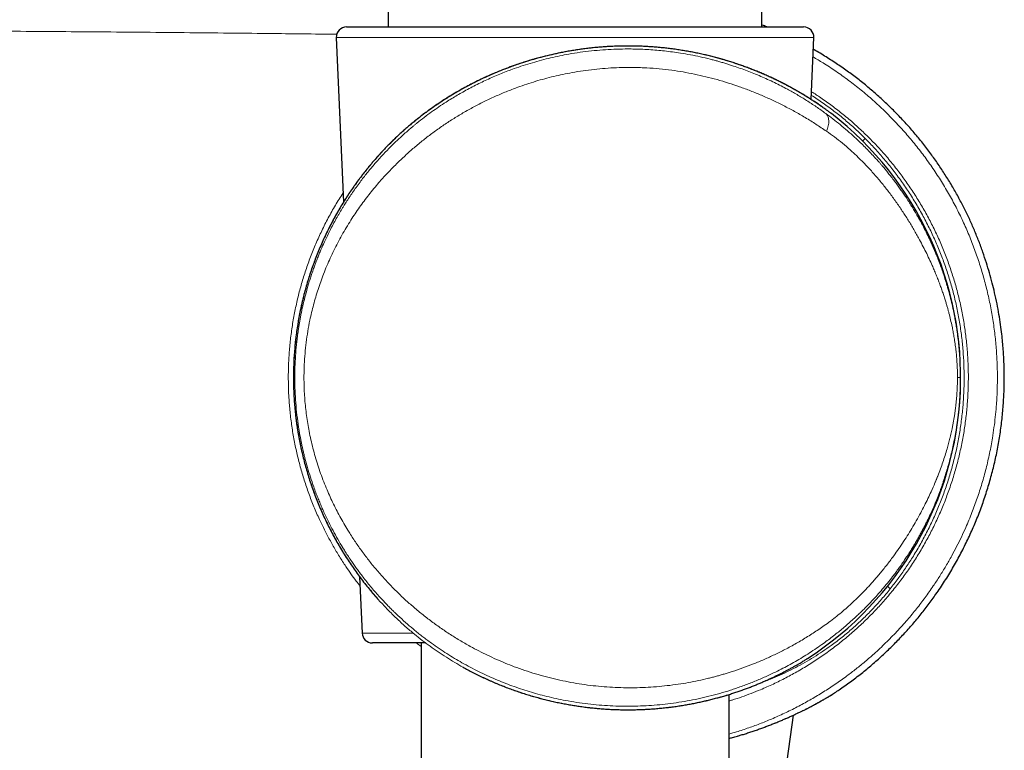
# Model space of a CAD drawing. Header units: millimetres. Extents: x 8 to 830, y 12 to 1725.
# Tile 318 of 330: x 749 to 797, y 1363 to 1399. Entities that reach past the tile are written whole.
import ezdxf

# ---------------------------------------------------------------- set-up
doc = ezdxf.new("R2010")
doc.units = ezdxf.units.MM

msp = doc.modelspace()

# ---------------------------------------------------------------- linework, layer by layer
at = {"color": 7, "linetype": 'Continuous', "lineweight": 30}
for p, q in [((767.429, 1399.467), (767.429, 1398.467)), ((785.629, 1398.467), (785.629, 1399.467)), ((765.401, 1398.467), (787.657, 1398.467)), ((764.902, 1397.946), (765.249, 1389.924)), ((788.026, 1394.929), (788.157, 1397.946)), ((769.405, 1394.402), (769.399, 1394.398)), ((765.335, 1390.061), (765.335, 1390.061)), ((762.817, 1381.387), (762.817, 1381.387)), ((766.04, 1371.692), (766.159, 1368.946)), ((769.246, 1368.467), (766.658, 1368.467)), ((769.029, 1368.467), (769.029, 1343.482)), ((771.071, 1367.284), (771.075, 1367.282)), ((784.029, 1345.518), (784.029, 1365.958)), ((785.9, 1355.883), (787.166, 1364.952))]:
    msp.add_line(p, q, dxfattribs=at)
at = {"color": 8, "linetype": 'Continuous', "lineweight": 0}
for p, q in [((788.157, 1397.946), (764.902, 1397.946)), ((767.014, 1370.507), (767.013, 1370.507)), ((766.159, 1368.946), (768.641, 1368.946))]:
    msp.add_line(p, q, dxfattribs=at)
at = {"color": 7, "linetype": 'Continuous', "lineweight": 30}
for centre, radius, start, end in [((765.401, 1397.967), 0.5, 90, 182.4813), ((787.657, 1397.967), 0.5, 357.5187, 90), ((779.029, 1381.387), 16.275, 302.8221, 52.1718), ((766.658, 1368.967), 0.5, 182.4813, 270), ((788.729, 1366.345), 0.5, 301.4731, 302.8446)]:
    msp.add_arc(centre, radius, start, end, dxfattribs=at)
at = {"color": 8, "linetype": 'Continuous', "lineweight": 0}
for centre, radius, start, end in [((795.336, 1388.392), 6.594, 135.2389, 136.818), ((795.996, 1376.217), 6.566, 229.5573, 231.1418)]:
    msp.add_arc(centre, radius, start, end, dxfattribs=at)
at = {"color": 7, "linetype": 'Continuous', "lineweight": 30}
for points, knots in [([(785.86, 1398.467), (785.789, 1398.498), (785.713, 1398.53), (785.635, 1398.559), (785.629, 1398.561)], [0, 0, 0, 0, 0.925113, 1, 1, 1, 1]), ([(789.01, 1394.242), (789.005, 1394.246), (788.993, 1394.255), (788.962, 1394.279), (788.919, 1394.311), (788.867, 1394.35), (788.809, 1394.393), (788.736, 1394.446), (788.645, 1394.511), (788.532, 1394.591), (788.404, 1394.679), (788.263, 1394.774), (788.108, 1394.876), (787.939, 1394.984), (787.758, 1395.098), (787.579, 1395.206), (787.408, 1395.307), (787.245, 1395.4), (787.074, 1395.495), (786.894, 1395.593), (786.706, 1395.691), (786.512, 1395.79), (786.31, 1395.89), (786.1, 1395.989), (785.884, 1396.088), (785.662, 1396.185), (785.435, 1396.281), (785.152, 1396.396), (784.803, 1396.528), (784.383, 1396.676), (783.944, 1396.816), (783.486, 1396.949), (783.009, 1397.072), (782.514, 1397.184), (782.001, 1397.283), (781.521, 1397.36), (781.08, 1397.418), (780.68, 1397.461), (780.274, 1397.495), (779.861, 1397.519), (779.443, 1397.533), (779.019, 1397.536), (778.591, 1397.528), (778.163, 1397.509), (777.736, 1397.48), (777.31, 1397.439), (776.884, 1397.387), (776.456, 1397.324), (776.029, 1397.249), (775.602, 1397.163), (775.178, 1397.066), (774.762, 1396.959), (774.357, 1396.844), (773.961, 1396.72), (773.569, 1396.587), (773.182, 1396.445), (772.8, 1396.294), (772.424, 1396.133), (772.054, 1395.965), (771.707, 1395.797), (771.385, 1395.632), (771.084, 1395.47), (770.789, 1395.302), (770.499, 1395.13), (770.215, 1394.954), (769.937, 1394.773), (769.664, 1394.588), (769.488, 1394.461), (769.399, 1394.398)], [0, 0, 0, 0, 0.009006, 0.021857, 0.034772, 0.047688, 0.059365, 0.071053, 0.086761, 0.10247, 0.118274, 0.134079, 0.149996, 0.165912, 0.18191, 0.197908, 0.209942, 0.221985, 0.234368, 0.24675, 0.259166, 0.271581, 0.284078, 0.296576, 0.309106, 0.321637, 0.333929, 0.346229, 0.366818, 0.387519, 0.408262, 0.429232, 0.450249, 0.471503, 0.492811, 0.514254, 0.529869, 0.545483, 0.561198, 0.576912, 0.59276, 0.608608, 0.62457, 0.640531, 0.656198, 0.671864, 0.687642, 0.703421, 0.71934, 0.735259, 0.751289, 0.767319, 0.782724, 0.79813, 0.813624, 0.829119, 0.844719, 0.860319, 0.875997, 0.891675, 0.905151, 0.918627, 0.932144, 0.945662, 0.959228, 0.972795, 0.986397, 1, 1, 1, 1]), ([(788.575, 1394.56), (788.552, 1394.577), (788.503, 1394.611), (788.421, 1394.668), (788.33, 1394.729), (788.232, 1394.795), (788.128, 1394.863), (788.016, 1394.936), (787.896, 1395.011), (787.77, 1395.09), (787.637, 1395.171), (787.496, 1395.255), (787.349, 1395.341), (787.194, 1395.428), (787.033, 1395.517), (786.866, 1395.608), (786.692, 1395.699), (786.512, 1395.79), (786.327, 1395.881), (786.135, 1395.973), (785.937, 1396.064), (785.733, 1396.154), (785.523, 1396.244), (785.307, 1396.333), (785.088, 1396.419), (784.863, 1396.504), (784.635, 1396.587), (784.403, 1396.667), (784.167, 1396.745), (783.929, 1396.819), (783.688, 1396.89), (783.445, 1396.958), (783.199, 1397.023), (782.951, 1397.084), (782.7, 1397.141), (782.444, 1397.196), (782.186, 1397.246), (781.925, 1397.293), (781.662, 1397.336), (781.397, 1397.375), (781.13, 1397.41), (780.863, 1397.441), (780.595, 1397.467), (780.327, 1397.49), (780.059, 1397.507), (779.791, 1397.521), (779.523, 1397.53), (779.256, 1397.535), (778.986, 1397.535), (778.715, 1397.53), (778.442, 1397.522), (778.167, 1397.509), (777.893, 1397.491), (777.62, 1397.469), (777.348, 1397.442), (777.077, 1397.411), (776.805, 1397.376), (776.533, 1397.335), (776.261, 1397.29), (775.989, 1397.241), (775.717, 1397.187), (775.446, 1397.128), (775.174, 1397.064), (774.904, 1396.996), (774.635, 1396.923), (774.367, 1396.846), (774.1, 1396.764), (773.833, 1396.677), (773.567, 1396.585), (773.301, 1396.488), (773.036, 1396.387), (772.773, 1396.281), (772.511, 1396.17), (772.25, 1396.055), (771.99, 1395.934), (771.733, 1395.809), (771.477, 1395.68), (771.224, 1395.546), (770.973, 1395.408), (770.725, 1395.265), (770.478, 1395.117), (770.233, 1394.965), (769.991, 1394.808), (769.751, 1394.646), (769.577, 1394.526), (769.485, 1394.459), (769.47, 1394.448)], [0, 0, 0, 0, 0.010381, 0.022084, 0.03384, 0.045475, 0.057403, 0.069458, 0.081633, 0.093921, 0.10631, 0.118793, 0.131356, 0.143989, 0.156678, 0.169408, 0.182166, 0.194937, 0.207703, 0.220343, 0.233207, 0.246081, 0.258946, 0.271786, 0.284588, 0.297338, 0.310024, 0.322634, 0.335158, 0.347587, 0.359912, 0.372127, 0.38424, 0.3962, 0.408229, 0.42024, 0.432222, 0.444162, 0.456051, 0.46788, 0.47964, 0.491323, 0.502922, 0.514434, 0.525852, 0.537175, 0.548398, 0.559529, 0.570695, 0.581937, 0.59321, 0.604491, 0.615749, 0.626961, 0.638105, 0.649152, 0.660312, 0.671517, 0.682734, 0.693976, 0.705254, 0.716579, 0.727965, 0.739403, 0.750793, 0.762259, 0.773805, 0.785432, 0.797145, 0.808946, 0.820836, 0.832818, 0.844891, 0.857057, 0.869315, 0.881664, 0.894102, 0.906625, 0.919216, 0.931932, 0.944777, 0.957751, 0.970856, 0.984092, 0.997457, 1, 1, 1, 1]), ([(788.999, 1365.926), (789.15, 1366.025), (789.491, 1366.246), (790.003, 1366.616), (790.538, 1367.028), (791.052, 1367.458), (791.548, 1367.902), (792.024, 1368.36), (792.48, 1368.832), (792.916, 1369.316), (793.332, 1369.812), (793.727, 1370.318), (794.126, 1370.867), (794.525, 1371.462), (794.917, 1372.104), (795.28, 1372.755), (795.615, 1373.418), (795.923, 1374.092), (796.204, 1374.779), (796.457, 1375.478), (796.682, 1376.187), (796.879, 1376.906), (797.046, 1377.633), (797.183, 1378.367), (797.291, 1379.107), (797.369, 1379.852), (797.416, 1380.6), (797.43, 1381.217), (797.427, 1381.701), (797.418, 1382.051), (797.402, 1382.402), (797.379, 1382.757), (797.348, 1383.122), (797.306, 1383.528), (797.248, 1383.977), (797.171, 1384.471), (797.076, 1384.989), (796.966, 1385.499), (796.843, 1386), (796.709, 1386.489), (796.557, 1386.991), (796.384, 1387.506), (796.189, 1388.033), (795.975, 1388.56), (795.743, 1389.086), (795.492, 1389.609), (795.217, 1390.138), (794.916, 1390.672), (794.595, 1391.2), (794.254, 1391.72), (793.894, 1392.232), (793.508, 1392.743), (793.094, 1393.251), (792.653, 1393.755), (792.207, 1394.229), (791.759, 1394.672), (791.313, 1395.087), (790.844, 1395.493), (790.354, 1395.889), (789.842, 1396.275), (789.307, 1396.649), (788.75, 1397.008), (788.357, 1397.249), (788.146, 1397.365), (788.132, 1397.373)], [0, 0, 0, 0, 0.014314, 0.032321, 0.050204, 0.067963, 0.085598, 0.103108, 0.120495, 0.137756, 0.154892, 0.171903, 0.188789, 0.208888, 0.228807, 0.248549, 0.26817, 0.287811, 0.307476, 0.327165, 0.346878, 0.366615, 0.386377, 0.406164, 0.425977, 0.445816, 0.465679, 0.485568, 0.494857, 0.504153, 0.513453, 0.522771, 0.532433, 0.542583, 0.55517, 0.568435, 0.582377, 0.596996, 0.609932, 0.623356, 0.637267, 0.651666, 0.666552, 0.681925, 0.696865, 0.712239, 0.728045, 0.744285, 0.760959, 0.777148, 0.793727, 0.810695, 0.828052, 0.845796, 0.863929, 0.879781, 0.895917, 0.912339, 0.929046, 0.946039, 0.963319, 0.980884, 0.998735, 1, 1, 1, 1]), ([(769.404, 1394.402), (769.354, 1394.365), (769.247, 1394.287), (769.081, 1394.162), (768.908, 1394.028), (768.732, 1393.887), (768.555, 1393.741), (768.377, 1393.59), (768.197, 1393.433), (768.017, 1393.27), (767.836, 1393.102), (767.654, 1392.927), (767.472, 1392.746), (767.29, 1392.559), (767.108, 1392.366), (766.927, 1392.168), (766.747, 1391.963), (766.567, 1391.752), (766.389, 1391.535), (766.212, 1391.311), (766.037, 1391.08), (765.862, 1390.843), (765.69, 1390.599), (765.52, 1390.347), (765.401, 1390.167), (765.341, 1390.071), (765.335, 1390.061)], [0, 0, 0, 0, 0.034301, 0.073088, 0.112364, 0.151948, 0.191877, 0.232188, 0.272912, 0.314077, 0.355709, 0.397768, 0.440376, 0.483636, 0.527275, 0.571347, 0.615898, 0.660976, 0.706627, 0.752891, 0.799807, 0.847409, 0.895726, 0.944779, 0.994582, 1, 1, 1, 1]), ([(765.336, 1390.061), (765.313, 1390.025), (765.227, 1389.891), (765.085, 1389.656), (764.911, 1389.356), (764.743, 1389.052), (764.583, 1388.745), (764.429, 1388.435), (764.282, 1388.122), (764.141, 1387.805), (764.008, 1387.486), (763.881, 1387.163), (763.76, 1386.837), (763.647, 1386.508), (763.541, 1386.178), (763.442, 1385.846), (763.35, 1385.512), (763.265, 1385.174), (763.187, 1384.834), (763.117, 1384.492), (763.053, 1384.149), (762.998, 1383.806), (762.949, 1383.463), (762.909, 1383.12), (762.875, 1382.776), (762.849, 1382.43), (762.83, 1382.083), (762.82, 1381.736), (762.815, 1381.504), (762.816, 1381.388), (762.816, 1381.387)], [0, 0, 0, 0, 0.0139693, 0.0519538, 0.0899518, 0.1278623, 0.1657077, 0.2035135, 0.2413049, 0.2791061, 0.3169354, 0.3548181, 0.3927796, 0.4308771, 0.4686841, 0.5064373, 0.5443666, 0.5824225, 0.6205546, 0.6587116, 0.6968274, 0.7348476, 0.7727215, 0.8103921, 0.8479323, 0.8859882, 0.9239614, 0.9618772, 0.9997614, 1, 1, 1, 1]), ([(762.817, 1381.387), (762.817, 1381.316), (762.817, 1381.128), (762.826, 1380.823), (762.841, 1380.475), (762.865, 1380.128), (762.896, 1379.783), (762.934, 1379.437), (762.979, 1379.093), (763.032, 1378.75), (763.092, 1378.409), (763.159, 1378.069), (763.234, 1377.73), (763.316, 1377.393), (763.405, 1377.058), (763.502, 1376.724), (763.605, 1376.392), (763.716, 1376.062), (763.834, 1375.736), (763.959, 1375.411), (764.09, 1375.09), (764.229, 1374.771), (764.375, 1374.454), (764.527, 1374.142), (764.685, 1373.834), (764.849, 1373.53), (765.02, 1373.229), (765.198, 1372.931), (765.382, 1372.637), (765.572, 1372.347), (765.769, 1372.061), (765.972, 1371.779), (766.181, 1371.501), (766.396, 1371.228), (766.617, 1370.96), (766.812, 1370.732), (766.936, 1370.595), (766.982, 1370.544)], [0, 0, 0, 0, 0.0180516, 0.0475172, 0.0768849, 0.1060309, 0.1352544, 0.1645188, 0.1937847, 0.2230047, 0.2521391, 0.2812247, 0.3104795, 0.3397024, 0.3689127, 0.3981295, 0.4273663, 0.4566434, 0.4860076, 0.5151005, 0.5443405, 0.5736644, 0.6030089, 0.6322894, 0.6614413, 0.6904031, 0.7195866, 0.7487948, 0.7779853, 0.8071777, 0.836386, 0.8656285, 0.8949535, 0.924152, 0.9533997, 0.9827198, 1, 1, 1, 1]), ([(771.075, 1367.282), (771.15, 1367.241), (771.309, 1367.154), (771.555, 1367.025), (771.811, 1366.897), (772.07, 1366.773), (772.329, 1366.654), (772.59, 1366.54), (772.851, 1366.431), (773.114, 1366.327), (773.378, 1366.227), (773.643, 1366.133), (773.91, 1366.042), (774.177, 1365.957), (774.445, 1365.876), (774.713, 1365.8), (774.982, 1365.729), (775.252, 1365.662), (775.522, 1365.6), (775.791, 1365.543), (776.06, 1365.491), (776.328, 1365.443), (776.596, 1365.4), (776.865, 1365.361), (777.134, 1365.327), (777.403, 1365.297), (777.671, 1365.272), (777.94, 1365.251), (778.207, 1365.234), (778.473, 1365.222), (778.738, 1365.214), (779.003, 1365.21), (779.267, 1365.211), (779.53, 1365.215), (779.79, 1365.224), (780.05, 1365.237), (780.308, 1365.253), (780.566, 1365.274), (780.821, 1365.299), (781.076, 1365.327), (781.328, 1365.359), (781.579, 1365.395), (781.827, 1365.434), (782.072, 1365.477), (782.315, 1365.523), (782.557, 1365.573), (782.795, 1365.625), (783.029, 1365.68), (783.26, 1365.738), (783.488, 1365.799), (783.713, 1365.862), (783.934, 1365.928), (784.15, 1365.995), (784.363, 1366.065), (784.571, 1366.136), (784.775, 1366.208), (784.973, 1366.282), (785.166, 1366.356), (785.354, 1366.432), (785.536, 1366.507), (785.711, 1366.582), (785.88, 1366.657), (786.042, 1366.73), (786.198, 1366.804), (786.348, 1366.875), (786.49, 1366.946), (786.625, 1367.014), (786.709, 1367.057), (786.751, 1367.079)], [0, 0, 0, 0, 0.014892, 0.031356, 0.047697, 0.063892, 0.079922, 0.095768, 0.111482, 0.127114, 0.142612, 0.157995, 0.173281, 0.188487, 0.203644, 0.21858, 0.233514, 0.248413, 0.263241, 0.277963, 0.292548, 0.306969, 0.321514, 0.336009, 0.350471, 0.364915, 0.379359, 0.393815, 0.408266, 0.422573, 0.436962, 0.451408, 0.465885, 0.480368, 0.49482, 0.509244, 0.523839, 0.538467, 0.553142, 0.56788, 0.582694, 0.597605, 0.612511, 0.627437, 0.642512, 0.6577, 0.672962, 0.688253, 0.703364, 0.718824, 0.734319, 0.749862, 0.765463, 0.781134, 0.796899, 0.812605, 0.828352, 0.84418, 0.860046, 0.875893, 0.891672, 0.907249, 0.922961, 0.938592, 0.954151, 0.969645, 0.985086, 1, 1, 1, 1]), ([(786.757, 1367.082), (786.799, 1367.105), (786.898, 1367.156), (787.038, 1367.232), (787.181, 1367.312), (787.311, 1367.385), (787.429, 1367.454), (787.535, 1367.516), (787.627, 1367.572), (787.705, 1367.619), (787.769, 1367.659), (787.819, 1367.691), (787.84, 1367.704), (787.851, 1367.711)], [0, 0, 0, 0, 0.069706, 0.161858, 0.25401, 0.346682, 0.439353, 0.53275, 0.626146, 0.720192, 0.814237, 0.908386, 1, 1, 1, 1]), ([(784.029, 1363.815), (784.083, 1363.83), (784.219, 1363.866), (784.417, 1363.922), (784.626, 1363.984), (784.829, 1364.047), (785.039, 1364.114), (785.253, 1364.185), (785.464, 1364.258), (785.67, 1364.332), (785.872, 1364.407), (786.069, 1364.483), (786.26, 1364.559), (786.445, 1364.634), (786.624, 1364.71), (786.797, 1364.785), (786.966, 1364.86), (787.128, 1364.933), (787.283, 1365.006), (787.432, 1365.077), (787.575, 1365.147), (787.711, 1365.214), (787.84, 1365.279), (787.962, 1365.342), (788.077, 1365.403), (788.185, 1365.46), (788.286, 1365.515), (788.38, 1365.567), (788.468, 1365.615), (788.548, 1365.66), (788.621, 1365.702), (788.686, 1365.739), (788.745, 1365.773), (788.799, 1365.804), (788.846, 1365.832), (788.886, 1365.856), (788.92, 1365.876), (788.947, 1365.892), (788.968, 1365.904), (788.982, 1365.913), (788.989, 1365.917), (788.99, 1365.918), (788.99, 1365.918)], [0, 0, 0, 0, 0.01831, 0.045812, 0.068399, 0.091878, 0.118285, 0.144876, 0.17162, 0.198467, 0.225368, 0.252265, 0.279093, 0.305817, 0.332325, 0.359103, 0.385812, 0.412442, 0.438984, 0.465429, 0.49177, 0.518001, 0.544106, 0.569858, 0.595563, 0.621138, 0.646558, 0.671796, 0.696827, 0.721626, 0.746165, 0.770409, 0.794086, 0.818551, 0.842838, 0.866978, 0.891005, 0.914952, 0.938853, 0.96274, 0.986642, 1, 1, 1, 1])]:
    msp.add_open_spline(points, degree=3, knots=knots, dxfattribs=at)
at = {"color": 8, "linetype": 'Continuous', "lineweight": 0}
for points, knots in [([(744.038, 1398.281), (745.503, 1398.274), (748.432, 1398.259), (752.825, 1398.228), (757.217, 1398.191), (761.249, 1398.151), (763.817, 1398.12), (764.921, 1398.107)], [0, 0, 0, 0, 0.210286, 0.420572, 0.6308806, 0.8411893, 1, 1, 1, 1]), ([(795.287, 1381.387), (795.287, 1381.322), (795.286, 1381.192), (795.283, 1380.997), (795.277, 1380.801), (795.268, 1380.604), (795.257, 1380.406), (795.244, 1380.207), (795.228, 1380.008), (795.203, 1379.741), (795.165, 1379.404), (795.124, 1379.107), (795.093, 1378.911), (795.078, 1378.818), (795.063, 1378.724), (795.047, 1378.631), (795.03, 1378.537), (795.012, 1378.442), (794.979, 1378.267), (794.926, 1378.01), (794.848, 1377.669), (794.76, 1377.319), (794.665, 1376.977), (794.564, 1376.642), (794.487, 1376.403), (794.433, 1376.245), (794.408, 1376.171), (794.382, 1376.096), (794.355, 1376.021), (794.328, 1375.946), (794.3, 1375.87), (794.238, 1375.703), (794.136, 1375.443), (793.989, 1375.089), (793.836, 1374.745), (793.702, 1374.465), (793.594, 1374.246), (793.506, 1374.073), (793.412, 1373.896), (793.317, 1373.721), (793.226, 1373.558), (793.131, 1373.392), (793.027, 1373.216), (792.907, 1373.019), (792.777, 1372.814), (792.645, 1372.611), (792.532, 1372.443), (792.441, 1372.312), (792.368, 1372.208), (792.294, 1372.105), (792.22, 1372.002), (792.145, 1371.9), (792.068, 1371.799), (791.935, 1371.624), (791.744, 1371.383), (791.494, 1371.082), (791.248, 1370.8), (791.034, 1370.567), (790.854, 1370.377), (790.707, 1370.226), (790.561, 1370.079), (790.405, 1369.928), (790.224, 1369.756), (790.02, 1369.568), (789.801, 1369.374), (789.578, 1369.184), (789.349, 1368.996), (789.112, 1368.808), (788.869, 1368.623), (788.594, 1368.421), (788.286, 1368.206), (787.945, 1367.98), (787.603, 1367.766), (787.259, 1367.562), (786.913, 1367.368), (786.56, 1367.181), (786.234, 1367.019), (785.936, 1366.879), (785.675, 1366.762), (785.414, 1366.65), (785.152, 1366.543), (784.889, 1366.441), (784.626, 1366.344), (784.362, 1366.252), (784.013, 1366.137), (783.577, 1366.005), (783.051, 1365.864), (782.522, 1365.742), (781.99, 1365.638), (781.456, 1365.551), (780.922, 1365.482), (780.386, 1365.431), (779.851, 1365.397), (779.315, 1365.381), (778.778, 1365.382), (778.239, 1365.401), (777.697, 1365.438), (777.153, 1365.494), (776.607, 1365.568), (776.091, 1365.655), (775.606, 1365.754), (775.156, 1365.858), (774.719, 1365.972), (774.295, 1366.096), (773.875, 1366.23), (773.46, 1366.375), (773.049, 1366.532), (772.642, 1366.699), (772.235, 1366.88), (771.827, 1367.074), (771.421, 1367.282), (771.032, 1367.495), (770.653, 1367.716), (770.284, 1367.945), (769.908, 1368.192), (769.584, 1368.419), (769.321, 1368.611), (769.119, 1368.765), (768.925, 1368.917), (768.672, 1369.121), (768.359, 1369.385), (768.095, 1369.623), (767.929, 1369.777), (767.863, 1369.839), (767.797, 1369.903), (767.74, 1369.958), (767.679, 1370.017), (767.612, 1370.083), (767.507, 1370.187), (767.372, 1370.325), (767.204, 1370.501), (767.02, 1370.7), (766.822, 1370.923), (766.623, 1371.155), (766.429, 1371.389), (766.252, 1371.613), (766.085, 1371.83), (765.931, 1372.038), (765.788, 1372.238), (765.643, 1372.447), (765.499, 1372.663), (765.361, 1372.876), (765.273, 1373.018), (765.226, 1373.093), (765.213, 1373.115), (765.199, 1373.137), (765.186, 1373.159), (765.173, 1373.181), (765.08, 1373.334), (764.916, 1373.617), (764.692, 1374.03), (764.488, 1374.435), (764.324, 1374.783), (764.195, 1375.075), (764.094, 1375.312), (763.998, 1375.549), (763.901, 1375.8), (763.78, 1376.13), (763.643, 1376.534), (763.501, 1376.998), (763.401, 1377.367), (763.333, 1377.64), (763.291, 1377.817), (763.251, 1377.994), (763.214, 1378.17), (763.178, 1378.344), (763.119, 1378.658), (763.044, 1379.113), (762.969, 1379.709), (762.917, 1380.303), (762.888, 1380.894), (762.881, 1381.469), (762.894, 1382.032), (762.926, 1382.584), (762.966, 1383.015), (763.002, 1383.325), (763.027, 1383.512), (763.053, 1383.7), (763.082, 1383.889), (763.113, 1384.077), (763.147, 1384.265), (763.198, 1384.532), (763.271, 1384.878), (763.374, 1385.305), (763.491, 1385.738), (763.601, 1386.105), (763.699, 1386.405), (763.778, 1386.638), (763.863, 1386.872), (763.948, 1387.099), (764.032, 1387.311), (764.14, 1387.574), (764.282, 1387.901), (764.469, 1388.302), (764.652, 1388.666), (764.825, 1388.991), (764.941, 1389.199), (765.02, 1389.336), (765.058, 1389.4), (765.096, 1389.465), (765.134, 1389.53), (765.174, 1389.595), (765.213, 1389.66), (765.284, 1389.775), (765.389, 1389.943), (765.536, 1390.168), (765.697, 1390.407), (765.872, 1390.655), (766.051, 1390.899), (766.227, 1391.13), (766.397, 1391.345), (766.567, 1391.553), (766.742, 1391.76), (766.928, 1391.972), (767.165, 1392.233), (767.451, 1392.533), (767.779, 1392.858), (768.066, 1393.126), (768.311, 1393.345), (768.467, 1393.48), (768.57, 1393.567), (768.623, 1393.611), (768.675, 1393.654), (768.726, 1393.697), (768.778, 1393.739), (768.929, 1393.862), (769.182, 1394.06), (769.538, 1394.324), (769.892, 1394.571), (770.22, 1394.788), (770.519, 1394.976), (770.79, 1395.139), (771.072, 1395.301), (771.369, 1395.464), (771.682, 1395.626), (771.996, 1395.782), (772.311, 1395.929), (772.625, 1396.067), (772.938, 1396.198), (773.25, 1396.32), (773.605, 1396.451), (774.004, 1396.588), (774.449, 1396.725), (774.894, 1396.85), (775.338, 1396.96), (775.781, 1397.058), (776.259, 1397.149), (776.774, 1397.231), (777.324, 1397.3), (777.874, 1397.35), (778.421, 1397.381), (778.913, 1397.393), (779.35, 1397.391), (779.734, 1397.381), (780.119, 1397.361), (780.505, 1397.333), (780.891, 1397.295), (781.278, 1397.247), (781.697, 1397.186), (782.147, 1397.108), (782.629, 1397.009), (783.012, 1396.919), (783.298, 1396.845), (783.488, 1396.793), (783.677, 1396.739), (783.867, 1396.683), (784.057, 1396.624), (784.294, 1396.547), (784.578, 1396.449), (784.909, 1396.328), (785.241, 1396.198), (785.573, 1396.059), (785.905, 1395.911), (786.237, 1395.755), (786.559, 1395.594), (786.927, 1395.4), (787.342, 1395.167), (787.81, 1394.883), (788.278, 1394.577), (788.583, 1394.359), (788.737, 1394.248)], [0, 0, 0, 0, 0.002124, 0.00426, 0.006409, 0.008572, 0.010753, 0.012952, 0.015172, 0.017413, 0.021942, 0.026644, 0.027725, 0.028815, 0.029915, 0.031024, 0.032143, 0.033271, 0.03441, 0.038443, 0.042658, 0.047059, 0.051648, 0.055844, 0.06019, 0.061186, 0.06219, 0.063201, 0.064221, 0.065247, 0.066282, 0.067324, 0.072145, 0.07716, 0.082369, 0.087059, 0.089561, 0.092159, 0.094854, 0.097645, 0.100191, 0.10247, 0.105393, 0.108523, 0.11186, 0.115323, 0.118408, 0.120139, 0.12187, 0.123602, 0.125333, 0.127065, 0.128796, 0.130528, 0.13608, 0.14139, 0.146459, 0.151287, 0.154199, 0.157015, 0.159737, 0.162505, 0.165699, 0.169659, 0.173494, 0.177204, 0.181085, 0.184971, 0.188856, 0.192741, 0.197915, 0.203006, 0.208016, 0.212944, 0.217791, 0.222559, 0.227541, 0.230993, 0.234413, 0.237802, 0.24116, 0.244487, 0.247784, 0.251052, 0.25429, 0.26061, 0.266863, 0.273054, 0.279185, 0.285261, 0.291287, 0.297265, 0.3032, 0.309097, 0.314978, 0.320887, 0.326826, 0.332797, 0.338807, 0.34486, 0.349939, 0.355053, 0.360015, 0.364781, 0.369625, 0.374549, 0.379352, 0.384232, 0.389189, 0.394225, 0.399341, 0.404514, 0.409206, 0.414163, 0.419261, 0.424503, 0.427659, 0.430411, 0.433219, 0.436112, 0.441575, 0.447317, 0.448357, 0.449405, 0.450462, 0.451527, 0.452148, 0.453403, 0.454778, 0.457268, 0.460078, 0.463207, 0.466655, 0.470423, 0.473807, 0.477193, 0.480334, 0.483321, 0.486154, 0.488832, 0.492131, 0.49516, 0.497602, 0.497907, 0.498208, 0.498505, 0.498798, 0.499089, 0.499375, 0.50498, 0.510371, 0.515547, 0.520509, 0.523519, 0.526444, 0.529286, 0.532196, 0.535597, 0.541158, 0.546589, 0.551889, 0.553937, 0.555964, 0.557972, 0.559961, 0.56193, 0.56388, 0.57055, 0.577143, 0.583667, 0.590127, 0.596528, 0.602514, 0.608557, 0.614663, 0.616733, 0.618812, 0.620899, 0.622994, 0.625097, 0.627208, 0.629328, 0.634084, 0.638961, 0.64396, 0.649082, 0.651815, 0.654583, 0.657386, 0.660223, 0.662809, 0.665114, 0.669909, 0.67495, 0.680238, 0.683864, 0.687597, 0.688449, 0.689308, 0.690171, 0.69104, 0.691915, 0.692795, 0.69368, 0.696554, 0.699653, 0.702975, 0.706522, 0.710172, 0.713469, 0.716578, 0.719687, 0.722796, 0.725995, 0.729462, 0.735035, 0.740352, 0.745413, 0.748613, 0.751702, 0.752493, 0.753276, 0.754052, 0.754819, 0.75558, 0.756332, 0.761531, 0.76659, 0.771508, 0.776287, 0.779944, 0.783516, 0.787003, 0.790944, 0.794925, 0.798851, 0.802723, 0.806541, 0.810305, 0.814017, 0.817677, 0.822854, 0.827974, 0.833039, 0.838052, 0.843014, 0.847927, 0.854016, 0.86007, 0.866096, 0.872096, 0.878076, 0.88228, 0.886511, 0.890771, 0.895062, 0.899386, 0.903744, 0.908139, 0.913639, 0.919222, 0.924891, 0.927142, 0.929408, 0.931687, 0.93398, 0.936288, 0.938611, 0.942696, 0.946845, 0.951057, 0.955335, 0.959678, 0.964086, 0.968562, 0.972697, 0.979239, 0.98597, 0.99289, 1, 1, 1, 1]), ([(784.029, 1364.03), (784.149, 1364.064), (784.473, 1364.157), (784.992, 1364.33), (785.586, 1364.548), (786.191, 1364.796), (786.804, 1365.075), (787.424, 1365.385), (788.03, 1365.719), (788.622, 1366.075), (789.199, 1366.452), (789.729, 1366.829), (790.215, 1367.2), (790.658, 1367.561), (791.14, 1367.98), (791.655, 1368.463), (792.106, 1368.923), (792.456, 1369.303), (792.779, 1369.67), (793.156, 1370.125), (793.576, 1370.673), (793.953, 1371.205), (794.288, 1371.716), (794.587, 1372.205), (794.861, 1372.687), (795.111, 1373.16), (795.339, 1373.623), (795.537, 1374.054), (795.707, 1374.45), (795.898, 1374.923), (796.115, 1375.514), (796.345, 1376.23), (796.546, 1376.958), (796.716, 1377.697), (796.841, 1378.363), (796.929, 1378.952), (796.991, 1379.462), (797.035, 1379.931), (797.064, 1380.36), (797.088, 1380.868), (797.097, 1381.499), (797.077, 1382.251), (797.026, 1383.001), (796.944, 1383.753), (796.828, 1384.505), (796.68, 1385.256), (796.501, 1386), (796.291, 1386.731), (796.053, 1387.448), (795.787, 1388.15), (795.492, 1388.841), (795.167, 1389.522), (794.812, 1390.193), (794.426, 1390.852), (794.012, 1391.494), (793.574, 1392.115), (793.113, 1392.713), (792.631, 1393.289), (792.125, 1393.845), (791.594, 1394.382), (791.037, 1394.899), (790.455, 1395.394), (789.853, 1395.865), (789.235, 1396.306), (788.657, 1396.688), (788.279, 1396.91), (788.116, 1397.005)], [0, 0, 0, 0, 0.008918, 0.023965, 0.039016, 0.054063, 0.070535, 0.087012, 0.103484, 0.119857, 0.136236, 0.152608, 0.166179, 0.179753, 0.193324, 0.211662, 0.229999, 0.239222, 0.248445, 0.264826, 0.281212, 0.297593, 0.311173, 0.324757, 0.338337, 0.350573, 0.362811, 0.375047, 0.384279, 0.393511, 0.411262, 0.429013, 0.446975, 0.464945, 0.482908, 0.495075, 0.507246, 0.519413, 0.528594, 0.537774, 0.555568, 0.573377, 0.591186, 0.608979, 0.627093, 0.645224, 0.663355, 0.68147, 0.699243, 0.717032, 0.734821, 0.752594, 0.770687, 0.788795, 0.806904, 0.824997, 0.842802, 0.860623, 0.878443, 0.896248, 0.91437, 0.932509, 0.950648, 0.96877, 0.986557, 1, 1, 1, 1]), ([(788.773, 1393.386), (788.603, 1393.501), (788.267, 1393.729), (787.745, 1394.051), (787.217, 1394.353), (786.684, 1394.635), (786.149, 1394.896), (785.613, 1395.136), (785.077, 1395.355), (784.539, 1395.555), (783.995, 1395.737), (783.447, 1395.9), (782.894, 1396.044), (782.341, 1396.168), (781.789, 1396.273), (781.219, 1396.36), (780.632, 1396.428), (780.175, 1396.462), (779.868, 1396.478), (779.711, 1396.484), (779.553, 1396.489), (779.396, 1396.492), (779.24, 1396.493), (778.955, 1396.493), (778.541, 1396.483), (778, 1396.451), (777.459, 1396.401), (776.92, 1396.332), (776.413, 1396.249), (775.937, 1396.157), (775.493, 1396.057), (775.05, 1395.944), (774.61, 1395.818), (774.171, 1395.679), (773.691, 1395.512), (773.172, 1395.312), (772.616, 1395.075), (772.067, 1394.816), (771.53, 1394.537), (771.01, 1394.243), (770.509, 1393.935), (770.023, 1393.612), (769.549, 1393.272), (769.086, 1392.914), (768.635, 1392.539), (768.197, 1392.148), (767.776, 1391.743), (767.369, 1391.322), (767.021, 1390.936), (766.729, 1390.591), (766.489, 1390.292), (766.257, 1389.989), (766.033, 1389.681), (765.818, 1389.37), (765.602, 1389.04), (765.386, 1388.691), (765.174, 1388.324), (764.973, 1387.955), (764.784, 1387.583), (764.607, 1387.208), (764.439, 1386.825), (764.284, 1386.442), (764.142, 1386.059), (764.014, 1385.685), (763.898, 1385.311), (763.793, 1384.936), (763.699, 1384.561), (763.604, 1384.131), (763.513, 1383.645), (763.434, 1383.103), (763.377, 1382.561), (763.341, 1382.019), (763.328, 1381.529), (763.331, 1381.09), (763.345, 1380.704), (763.37, 1380.317), (763.405, 1379.93), (763.452, 1379.543), (763.51, 1379.157), (763.581, 1378.762), (763.665, 1378.358), (763.764, 1377.947), (763.876, 1377.537), (764.001, 1377.127), (764.14, 1376.717), (764.291, 1376.315), (764.446, 1375.933), (764.604, 1375.573), (764.767, 1375.227), (764.94, 1374.883), (765.123, 1374.541), (765.317, 1374.201), (765.552, 1373.813), (765.832, 1373.38), (766.164, 1372.907), (766.516, 1372.444), (766.887, 1371.992), (767.273, 1371.555), (767.672, 1371.135), (768.083, 1370.732), (768.51, 1370.343), (768.957, 1369.964), (769.421, 1369.598), (769.902, 1369.246), (770.396, 1368.912), (770.902, 1368.596), (771.386, 1368.317), (771.842, 1368.074), (772.267, 1367.863), (772.697, 1367.665), (773.131, 1367.48), (773.594, 1367.298), (774.086, 1367.123), (774.607, 1366.957), (775.132, 1366.808), (775.66, 1366.678), (776.193, 1366.566), (776.729, 1366.472), (777.269, 1366.396), (777.809, 1366.339), (778.35, 1366.301), (778.888, 1366.281), (779.424, 1366.28), (779.956, 1366.296), (780.488, 1366.33), (781.02, 1366.382), (781.539, 1366.45), (782.045, 1366.533), (782.537, 1366.63), (782.928, 1366.719), (783.218, 1366.792), (783.41, 1366.842), (783.602, 1366.895), (783.793, 1366.951), (783.984, 1367.008), (784.288, 1367.104), (784.702, 1367.246), (785.222, 1367.443), (785.737, 1367.658), (786.247, 1367.891), (786.676, 1368.105), (787.028, 1368.292), (787.306, 1368.447), (787.581, 1368.607), (787.854, 1368.773), (788.125, 1368.945), (788.393, 1369.123), (788.676, 1369.318), (788.971, 1369.531), (789.274, 1369.766), (789.566, 1370.006), (789.85, 1370.254), (790.127, 1370.51), (790.397, 1370.772), (790.629, 1371.01), (790.827, 1371.221), (790.996, 1371.408), (791.165, 1371.599), (791.332, 1371.795), (791.497, 1371.996), (791.661, 1372.202), (791.824, 1372.412), (792.015, 1372.668), (792.232, 1372.97), (792.471, 1373.32), (792.703, 1373.677), (792.927, 1374.041), (793.146, 1374.417), (793.35, 1374.787), (793.538, 1375.147), (793.707, 1375.488), (793.879, 1375.858), (794, 1376.134), (794.077, 1376.317), (794.1, 1376.373), (794.123, 1376.429), (794.145, 1376.484), (794.167, 1376.54), (794.227, 1376.69), (794.319, 1376.933), (794.437, 1377.267), (794.544, 1377.591), (794.635, 1377.894), (794.714, 1378.176), (794.766, 1378.376), (794.798, 1378.509), (794.814, 1378.575), (794.829, 1378.641), (794.844, 1378.707), (794.859, 1378.772), (794.881, 1378.876), (794.911, 1379.018), (794.946, 1379.199), (794.977, 1379.378), (795.006, 1379.554), (795.032, 1379.729), (795.054, 1379.9), (795.081, 1380.124), (795.108, 1380.401), (795.131, 1380.732), (795.145, 1381.061), (795.147, 1381.279), (795.148, 1381.387)], [0, 0, 0, 0, 0.008133, 0.016106, 0.023924, 0.03159, 0.039109, 0.046356, 0.053472, 0.060461, 0.067331, 0.074207, 0.080972, 0.087632, 0.094194, 0.100666, 0.10769, 0.114625, 0.116429, 0.118227, 0.12002, 0.121809, 0.123593, 0.125373, 0.131528, 0.137668, 0.143801, 0.149935, 0.156078, 0.16121, 0.166359, 0.171527, 0.176721, 0.181945, 0.187201, 0.194087, 0.201014, 0.207991, 0.215027, 0.222009, 0.228801, 0.23563, 0.2425, 0.249418, 0.256399, 0.263378, 0.27036, 0.277353, 0.284415, 0.289048, 0.293656, 0.298241, 0.302805, 0.30735, 0.311879, 0.317012, 0.322084, 0.327098, 0.332057, 0.336965, 0.341825, 0.346903, 0.351575, 0.356188, 0.360746, 0.365253, 0.369714, 0.374134, 0.380432, 0.38666, 0.392834, 0.398971, 0.405087, 0.409453, 0.413824, 0.418206, 0.422605, 0.427027, 0.431479, 0.435965, 0.440784, 0.445651, 0.450573, 0.455556, 0.460606, 0.465729, 0.470662, 0.47515, 0.479681, 0.484259, 0.488886, 0.493565, 0.498299, 0.505187, 0.512122, 0.51911, 0.526157, 0.533209, 0.540092, 0.546972, 0.553855, 0.560746, 0.567822, 0.57485, 0.581836, 0.588788, 0.595783, 0.60129, 0.606761, 0.6122, 0.617612, 0.622999, 0.629246, 0.635456, 0.641636, 0.647793, 0.653934, 0.660097, 0.666241, 0.672376, 0.67851, 0.684649, 0.690699, 0.696774, 0.70288, 0.709026, 0.715218, 0.721046, 0.726925, 0.73286, 0.735209, 0.737568, 0.739937, 0.742316, 0.744706, 0.747107, 0.753812, 0.760603, 0.767484, 0.774462, 0.781542, 0.785562, 0.789617, 0.793707, 0.797832, 0.801995, 0.806195, 0.810433, 0.81553, 0.820614, 0.825687, 0.830659, 0.835727, 0.840913, 0.845872, 0.849258, 0.852691, 0.856169, 0.859694, 0.863265, 0.866883, 0.870548, 0.874261, 0.880107, 0.885998, 0.891933, 0.897914, 0.903941, 0.910224, 0.915728, 0.921078, 0.926274, 0.932897, 0.933745, 0.934588, 0.935426, 0.93626, 0.93709, 0.937915, 0.943016, 0.947891, 0.952541, 0.956969, 0.960684, 0.964231, 0.965133, 0.966023, 0.966902, 0.96777, 0.968627, 0.969472, 0.971854, 0.974173, 0.976429, 0.978624, 0.980761, 0.982841, 0.984868, 0.988793, 0.992607, 0.996335, 1, 1, 1, 1]), ([(788.042, 1395.309), (788.193, 1395.212), (788.535, 1394.993), (789.051, 1394.621), (789.591, 1394.202), (790.113, 1393.759), (790.62, 1393.292), (791.11, 1392.8), (791.582, 1392.284), (792.033, 1391.748), (792.457, 1391.199), (792.854, 1390.636), (793.226, 1390.062), (793.573, 1389.472), (793.898, 1388.865), (794.199, 1388.239), (794.475, 1387.597), (794.723, 1386.944), (794.943, 1386.285), (795.133, 1385.622), (795.295, 1384.956), (795.429, 1384.284), (795.536, 1383.602), (795.614, 1382.911), (795.663, 1382.212), (795.682, 1381.512), (795.672, 1380.817), (795.633, 1380.129), (795.566, 1379.447), (795.471, 1378.766), (795.346, 1378.086), (795.192, 1377.404), (795.007, 1376.727), (794.792, 1376.055), (794.55, 1375.397), (794.284, 1374.756), (793.994, 1374.132), (793.676, 1373.518), (793.332, 1372.915), (792.959, 1372.321), (792.558, 1371.74), (792.13, 1371.175), (791.683, 1370.633), (791.218, 1370.117), (790.738, 1369.626), (790.235, 1369.153), (789.711, 1368.699), (789.163, 1368.263), (788.594, 1367.849), (788.004, 1367.458), (787.405, 1367.096), (786.797, 1366.764), (786.185, 1366.461), (785.62, 1366.21), (785.106, 1366.003), (784.646, 1365.836), (784.287, 1365.713), (784.08, 1365.652), (784.029, 1365.637)], [0, 0, 0, 0, 0.014315, 0.032548, 0.050797, 0.069045, 0.087278, 0.105903, 0.124544, 0.143186, 0.161811, 0.180005, 0.198215, 0.216425, 0.234619, 0.253207, 0.271812, 0.290417, 0.309005, 0.327217, 0.345445, 0.363672, 0.381883, 0.400492, 0.419118, 0.437744, 0.456353, 0.474548, 0.49275, 0.510945, 0.529433, 0.547921, 0.566681, 0.585441, 0.604288, 0.622587, 0.640895, 0.659195, 0.67779, 0.696384, 0.715253, 0.734121, 0.753079, 0.771381, 0.78969, 0.807992, 0.826584, 0.845177, 0.864037, 0.882898, 0.901845, 0.920078, 0.938318, 0.95655, 0.969623, 0.982698, 0.995771, 1, 1, 1, 1]), ([(788.035, 1395.132), (788.035, 1395.132), (788.231, 1395.015), (788.605, 1394.758), (789.152, 1394.362), (789.675, 1393.94), (790.177, 1393.502), (790.495, 1393.191), (790.654, 1393.035)], [0, 0, 0, 0, 0.000764, 0.203111, 0.405352, 0.603533, 0.801814, 1, 1, 1, 1]), ([(769.399, 1394.398), (769.315, 1394.336), (769.145, 1394.212), (768.889, 1394.013), (768.653, 1393.823), (768.437, 1393.642), (768.243, 1393.474), (768.049, 1393.3), (767.806, 1393.075), (767.515, 1392.792), (767.179, 1392.445), (766.85, 1392.084), (766.528, 1391.707), (766.213, 1391.315), (765.908, 1390.91), (765.613, 1390.492), (765.428, 1390.205), (765.335, 1390.061)], [0, 0, 0, 0, 0.057889, 0.115808, 0.173701, 0.217787, 0.261875, 0.306135, 0.350396, 0.429697, 0.509502, 0.589309, 0.670561, 0.751815, 0.834422, 0.917032, 1, 1, 1, 1]), ([(788.773, 1393.386), (788.79, 1393.431), (788.825, 1393.523), (788.859, 1393.657), (788.88, 1393.787), (788.883, 1393.908), (788.87, 1394.018), (788.84, 1394.112), (788.797, 1394.191), (788.757, 1394.229), (788.737, 1394.248)], [0, 0, 0, 0, 0.120941, 0.245295, 0.372034, 0.5, 0.627966, 0.754705, 0.879059, 1, 1, 1, 1]), ([(788.737, 1394.248), (788.854, 1394.161), (789.093, 1393.983), (789.443, 1393.703), (789.794, 1393.407), (790.124, 1393.112), (790.409, 1392.844), (790.652, 1392.604), (790.875, 1392.376), (791.046, 1392.194), (791.165, 1392.063), (791.232, 1391.988), (791.296, 1391.916), (791.352, 1391.853), (791.4, 1391.798), (791.445, 1391.746), (791.492, 1391.691), (791.568, 1391.602), (791.676, 1391.472), (791.818, 1391.297), (791.97, 1391.103), (792.119, 1390.908), (792.263, 1390.713), (792.399, 1390.522), (792.533, 1390.329), (792.672, 1390.121), (792.811, 1389.906), (792.948, 1389.688), (793.056, 1389.508), (793.141, 1389.363), (793.191, 1389.277), (793.221, 1389.223), (793.235, 1389.2), (793.248, 1389.176), (793.261, 1389.154), (793.273, 1389.131), (793.285, 1389.11), (793.359, 1388.978), (793.487, 1388.739), (793.661, 1388.395), (793.794, 1388.117), (793.89, 1387.905), (793.956, 1387.756), (794.021, 1387.607), (794.088, 1387.448), (794.173, 1387.237), (794.273, 1386.978), (794.381, 1386.683), (794.49, 1386.364), (794.566, 1386.126), (794.614, 1385.968), (794.628, 1385.92), (794.642, 1385.872), (794.656, 1385.825), (794.67, 1385.777), (794.716, 1385.616), (794.79, 1385.341), (794.884, 1384.953), (794.95, 1384.652), (794.992, 1384.439), (795.016, 1384.314), (795.039, 1384.189), (795.06, 1384.065), (795.081, 1383.942), (795.1, 1383.82), (795.131, 1383.614), (795.17, 1383.323), (795.212, 1382.947), (795.245, 1382.566), (795.269, 1382.177), (795.284, 1381.782), (795.286, 1381.518), (795.287, 1381.387)], [0, 0, 0, 0, 0.028756, 0.05865, 0.089696, 0.12182, 0.149414, 0.170787, 0.193123, 0.216426, 0.223477, 0.230611, 0.23783, 0.24392, 0.248571, 0.253452, 0.258561, 0.2639, 0.278523, 0.294631, 0.312225, 0.331305, 0.34734, 0.36433, 0.381623, 0.39792, 0.418101, 0.436512, 0.453151, 0.463162, 0.472401, 0.474369, 0.476298, 0.478188, 0.480039, 0.481852, 0.483625, 0.48536, 0.513979, 0.54114, 0.566846, 0.578459, 0.58975, 0.600717, 0.612047, 0.625553, 0.64748, 0.668678, 0.689152, 0.715077, 0.718379, 0.721661, 0.724921, 0.72816, 0.731378, 0.734574, 0.761045, 0.786501, 0.810965, 0.818984, 0.826895, 0.834698, 0.842396, 0.849988, 0.857476, 0.864862, 0.887831, 0.910129, 0.931808, 0.954823, 0.977527, 1, 1, 1, 1]), ([(795.148, 1381.387), (795.148, 1381.453), (795.147, 1381.584), (795.142, 1381.781), (795.134, 1381.978), (795.122, 1382.177), (795.105, 1382.407), (795.079, 1382.67), (795.044, 1382.967), (795.008, 1383.207), (794.979, 1383.389), (794.957, 1383.513), (794.935, 1383.634), (794.911, 1383.758), (794.872, 1383.948), (794.814, 1384.208), (794.755, 1384.448), (794.713, 1384.607), (794.692, 1384.683), (794.671, 1384.759), (794.649, 1384.836), (794.627, 1384.914), (794.604, 1384.992), (794.567, 1385.114), (794.514, 1385.282), (794.444, 1385.496), (794.369, 1385.714), (794.288, 1385.937), (794.201, 1386.165), (794.108, 1386.398), (794.013, 1386.626), (793.901, 1386.886), (793.768, 1387.178), (793.608, 1387.511), (793.437, 1387.848), (793.234, 1388.23), (792.995, 1388.651), (792.718, 1389.107), (792.426, 1389.559), (792.168, 1389.933), (791.949, 1390.234), (791.78, 1390.458), (791.61, 1390.677), (791.434, 1390.895), (791.247, 1391.119), (790.996, 1391.407), (790.684, 1391.746), (790.31, 1392.122), (789.932, 1392.474), (789.551, 1392.802), (789.167, 1393.107), (788.903, 1393.294), (788.773, 1393.386)], [0, 0, 0, 0, 0.011781, 0.023644, 0.03562, 0.047737, 0.060023, 0.078203, 0.0971, 0.116781, 0.12532, 0.13336, 0.141588, 0.150008, 0.158621, 0.181018, 0.204676, 0.210163, 0.215715, 0.221333, 0.227017, 0.232767, 0.238583, 0.244465, 0.260235, 0.276555, 0.293428, 0.310856, 0.328842, 0.347389, 0.366497, 0.383706, 0.410655, 0.438233, 0.466446, 0.495293, 0.535162, 0.574815, 0.614259, 0.65475, 0.675699, 0.696335, 0.716659, 0.736673, 0.757886, 0.780503, 0.819951, 0.858219, 0.895329, 0.931309, 0.966189, 1, 1, 1, 1]), ([(790.654, 1393.035), (790.812, 1392.873), (791.129, 1392.548), (791.579, 1392.035), (792.012, 1391.501), (792.423, 1390.948), (792.815, 1390.371), (793.184, 1389.776), (793.529, 1389.162), (793.845, 1388.539), (794.132, 1387.91), (794.389, 1387.277), (794.621, 1386.631), (794.827, 1385.971), (795.007, 1385.297), (795.158, 1384.613), (795.282, 1383.918), (795.374, 1383.226), (795.436, 1382.538), (795.47, 1381.857), (795.476, 1381.171), (795.452, 1380.483), (795.4, 1379.789), (795.317, 1379.094), (795.205, 1378.4), (795.064, 1377.716), (794.896, 1377.046), (794.702, 1376.389), (794.482, 1375.741), (794.233, 1375.099), (793.956, 1374.464), (793.65, 1373.838), (793.317, 1373.223), (792.972, 1372.644), (792.616, 1372.101), (792.258, 1371.593), (792.004, 1371.267), (791.877, 1371.104)], [0, 0, 0, 0, 0.02833, 0.056781, 0.085233, 0.114092, 0.14295, 0.172227, 0.201503, 0.230914, 0.259323, 0.287744, 0.316153, 0.345017, 0.373882, 0.403167, 0.432452, 0.461873, 0.490209, 0.518557, 0.546892, 0.575681, 0.604469, 0.633676, 0.662882, 0.692223, 0.720675, 0.749151, 0.777628, 0.80608, 0.835075, 0.864083, 0.893078, 0.922392, 0.948259, 0.974134, 1, 1, 1, 1]), ([(766.059, 1371.245), (765.997, 1371.322), (765.845, 1371.513), (765.618, 1371.829), (765.342, 1372.226), (765.053, 1372.674), (764.754, 1373.175), (764.495, 1373.644), (764.273, 1374.079), (764.049, 1374.549), (763.808, 1375.1), (763.561, 1375.736), (763.34, 1376.386), (763.144, 1377.048), (762.975, 1377.724), (762.834, 1378.41), (762.721, 1379.105), (762.64, 1379.798), (762.588, 1380.486), (762.564, 1381.169), (762.569, 1381.856), (762.603, 1382.545), (762.667, 1383.239), (762.76, 1383.933), (762.883, 1384.627), (763.034, 1385.307), (763.212, 1385.974), (763.415, 1386.625), (763.646, 1387.272), (763.905, 1387.911), (764.194, 1388.545), (764.51, 1389.168), (764.853, 1389.783), (765.104, 1390.179), (765.23, 1390.378)], [0, 0, 0, 0, 0.014605, 0.035862, 0.057119, 0.085659, 0.114208, 0.142747, 0.164307, 0.185867, 0.219161, 0.252599, 0.286037, 0.319955, 0.353873, 0.388282, 0.422692, 0.45726, 0.490553, 0.523991, 0.557429, 0.591347, 0.625266, 0.659676, 0.694087, 0.728655, 0.761947, 0.795383, 0.828818, 0.862733, 0.896647, 0.93105, 0.965454, 1, 1, 1, 1]), ([(765.335, 1390.061), (765.217, 1389.871), (764.982, 1389.49), (764.659, 1388.899), (764.358, 1388.295), (764.081, 1387.672), (763.828, 1387.034), (763.601, 1386.38), (763.401, 1385.714), (763.237, 1385.071), (763.106, 1384.452), (763.002, 1383.854), (762.92, 1383.247), (762.861, 1382.63), (762.824, 1382.01), (762.819, 1381.595), (762.817, 1381.387)], [0, 0, 0, 0, 0.0733168, 0.1467595, 0.2205847, 0.2945386, 0.3699673, 0.4455331, 0.5215158, 0.5976388, 0.6632412, 0.7288436, 0.796434, 0.8640243, 0.9320121, 1, 1, 1, 1]), ([(762.817, 1381.387), (762.818, 1381.222), (762.821, 1380.893), (762.848, 1380.34), (762.897, 1379.728), (762.981, 1379.059), (763.092, 1378.39), (763.232, 1377.723), (763.402, 1377.058), (763.6, 1376.398), (763.827, 1375.743), (764.08, 1375.104), (764.358, 1374.482), (764.658, 1373.878), (764.984, 1373.284), (765.337, 1372.701), (765.717, 1372.13), (766.123, 1371.573), (766.553, 1371.028), (766.86, 1370.681), (767.013, 1370.507)], [0, 0, 0, 0, 0.041441, 0.082882, 0.1391856, 0.1958122, 0.2524388, 0.3097507, 0.3670626, 0.4250737, 0.4830848, 0.5414387, 0.5977427, 0.6543697, 0.7109967, 0.7683092, 0.8256217, 0.8833978, 0.9416989, 1, 1, 1, 1]), ([(795.287, 1381.387), (795.285, 1381.387), (795.28, 1381.387), (795.253, 1381.387), (795.211, 1381.387), (795.169, 1381.387), (795.148, 1381.387)], [0, 0, 0, 0, 0.249654, 0.5, 0.750346, 1, 1, 1, 1]), ([(791.877, 1371.104), (791.736, 1370.932), (791.454, 1370.587), (791.004, 1370.095), (790.535, 1369.623), (790.044, 1369.172), (789.533, 1368.743), (789.045, 1368.371), (788.585, 1368.049), (788.157, 1367.772), (787.719, 1367.511), (787.278, 1367.27), (786.833, 1367.047), (786.385, 1366.845), (786.016, 1366.692), (785.795, 1366.614), (785.728, 1366.59)], [0, 0, 0, 0, 0.086218, 0.172476, 0.258692, 0.344923, 0.431198, 0.517426, 0.583393, 0.649404, 0.715412, 0.781376, 0.844968, 0.908674, 0.97242, 1, 1, 1, 1]), ([(767.013, 1370.507), (767.146, 1370.364), (767.411, 1370.078), (767.829, 1369.666), (768.261, 1369.268), (768.682, 1368.91), (769.086, 1368.588), (769.47, 1368.3), (769.863, 1368.025), (770.262, 1367.762), (770.667, 1367.513), (770.936, 1367.36), (771.071, 1367.284)], [0, 0, 0, 0, 0.110008, 0.220012, 0.331039, 0.442061, 0.533925, 0.625837, 0.717689, 0.811775, 0.905929, 1, 1, 1, 1]), ([(769.029, 1368.297), (768.954, 1368.352), (768.879, 1368.407), (768.806, 1368.467), (768.806, 1368.467)], [0, 0, 0, 0, 0.988427, 1, 1, 1, 1]), ([(771.071, 1367.284), (771.219, 1367.203), (771.517, 1367.042), (771.94, 1366.833), (772.331, 1366.653), (772.688, 1366.498), (773.052, 1366.351), (773.423, 1366.21), (773.801, 1366.078), (774.185, 1365.953), (774.576, 1365.838), (774.974, 1365.73), (775.378, 1365.632), (775.789, 1365.543), (776.203, 1365.464), (776.622, 1365.395), (777.043, 1365.337), (777.467, 1365.29), (777.892, 1365.253), (778.333, 1365.226), (778.788, 1365.211), (779.256, 1365.209), (779.723, 1365.22), (780.187, 1365.244), (780.647, 1365.28), (781.101, 1365.329), (781.55, 1365.389), (781.986, 1365.46), (782.41, 1365.541), (782.82, 1365.63), (783.22, 1365.727), (783.609, 1365.832), (783.988, 1365.943), (784.353, 1366.061), (784.706, 1366.183), (785.026, 1366.301), (785.315, 1366.415), (785.575, 1366.523), (785.824, 1366.631), (786.062, 1366.739), (786.287, 1366.846), (786.499, 1366.95), (786.656, 1367.029), (786.737, 1367.072), (786.757, 1367.082)], [0, 0, 0, 0, 0.029274, 0.058604, 0.080221, 0.101839, 0.123561, 0.145284, 0.167152, 0.189019, 0.211015, 0.233011, 0.25538, 0.277749, 0.300273, 0.322796, 0.345526, 0.368256, 0.391158, 0.414061, 0.439499, 0.465095, 0.490752, 0.516713, 0.542734, 0.56906, 0.595446, 0.621991, 0.647955, 0.674054, 0.700203, 0.726604, 0.753055, 0.779758, 0.806511, 0.833395, 0.855967, 0.878538, 0.901228, 0.923917, 0.946761, 0.969605, 0.992584, 1, 1, 1, 1]), ([(784.029, 1363.816), (784.082, 1363.829), (784.257, 1363.876), (784.545, 1363.96), (784.915, 1364.073), (785.294, 1364.198), (785.627, 1364.316), (785.9, 1364.418), (786.118, 1364.503), (786.33, 1364.588), (786.582, 1364.692), (786.867, 1364.815), (787.147, 1364.942), (787.383, 1365.054), (787.572, 1365.145), (787.744, 1365.231), (787.899, 1365.31), (788.046, 1365.387), (788.203, 1365.47), (788.365, 1365.558), (788.528, 1365.649), (788.672, 1365.731), (788.786, 1365.797), (788.871, 1365.847), (788.931, 1365.883), (788.971, 1365.907), (788.996, 1365.922), (788.999, 1365.924), (789, 1365.925)], [0, 0, 0, 0, 0.0175261, 0.0587696, 0.1001228, 0.1492633, 0.1985218, 0.2283398, 0.2581578, 0.2880794, 0.3180011, 0.3683119, 0.4187496, 0.4546312, 0.4905611, 0.5222332, 0.5539052, 0.5857226, 0.6175399, 0.6634239, 0.7094318, 0.7584868, 0.8077103, 0.8484472, 0.889289, 0.9260665, 0.962925, 1, 1, 1, 1])]:
    msp.add_open_spline(points, degree=3, knots=knots, dxfattribs=at)

doc.saveas('drawing.dxf')
